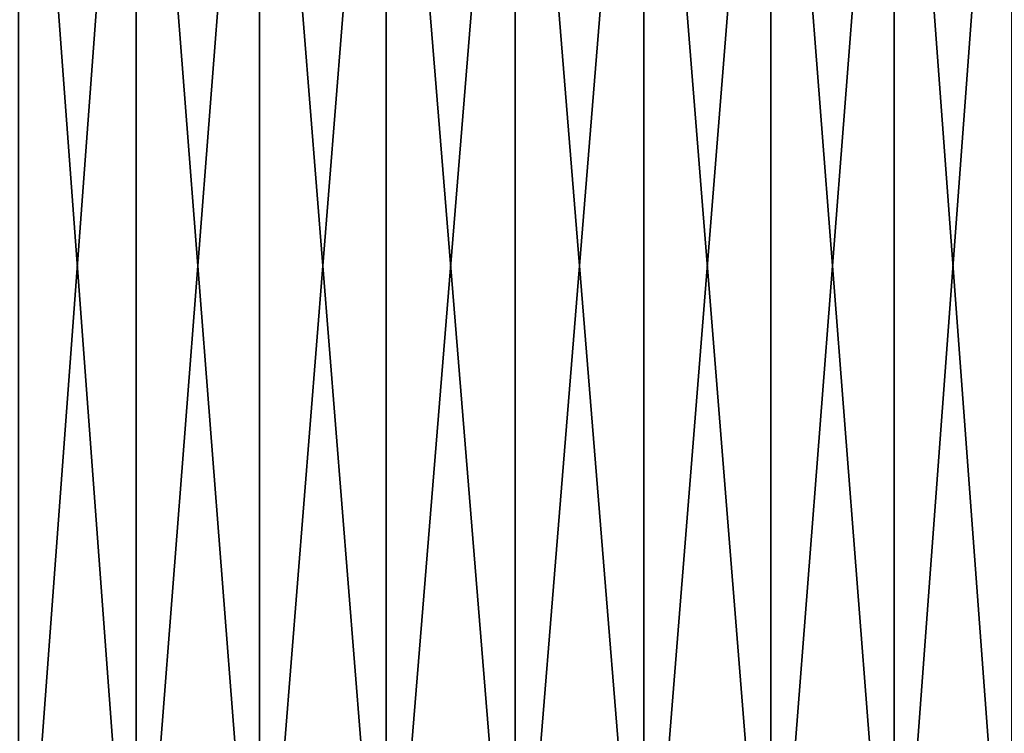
# Model space of a CAD drawing. Header units: metres. Extents: x -92 to 264, y -100 to 50.
# Tile 286 of 656: x 53.97 to 65.95, y 23.46 to 32.14. Entities that reach past the tile are written whole.
import ezdxf

# ---------------------------------------------------------------- set-up
doc = ezdxf.new("R2010")
doc.units = ezdxf.units.M
doc.layers.add('solid_21062050_01', color=7, linetype='CONTINUOUS')

msp = doc.modelspace()

# ---------------------------------------------------------------- linework, layer by layer
at = {"layer": 'solid_21062050_01'}
for points in [[(53.958504, 38.799999, -11.510874), (55.390205, 38.799999, -12.155223), (53.958607, 19.5, -11.510932)], [(53.958504, 38.799999, 11.510874), (53.958607, 19.5, 11.510932), (55.390144, 19.5, 12.155213)], [(55.390205, 38.799999, 12.155223), (53.958504, 38.799999, 11.510874), (55.390144, 19.5, 12.155213)], [(55.390205, 38.799999, -12.155223), (55.390144, 19.5, -12.155213), (53.958607, 19.5, -11.510932)], [(56.888824, 38.799999, -12.622225), (56.888901, 19.5, -12.622245), (55.390144, 19.5, -12.155213)], [(55.390205, 38.799999, -12.155223), (56.888824, 38.799999, -12.622225), (55.390144, 19.5, -12.155213)], [(55.390205, 38.799999, 12.155223), (55.390144, 19.5, 12.155213), (56.888901, 19.5, 12.622245)], [(56.888824, 38.799999, 12.622225), (55.390205, 38.799999, 12.155223), (56.888901, 19.5, 12.622245)], [(56.888824, 38.799999, -12.622225), (58.433048, 38.799999, -12.905204), (56.888901, 19.5, -12.622245)], [(56.888824, 38.799999, 12.622225), (56.888901, 19.5, 12.622245), (58.433025, 19.5, 12.905215)], [(58.433048, 38.799999, 12.905204), (56.888824, 38.799999, 12.622225), (58.433025, 19.5, 12.905215)], [(58.433048, 38.799999, -12.905204), (58.433025, 19.5, -12.905215), (56.888901, 19.5, -12.622245)], [(60, 38.799999, -13), (60, 19.5, -13), (58.433025, 19.5, -12.905215)], [(58.433048, 38.799999, -12.905204), (60, 38.799999, -13), (58.433025, 19.5, -12.905215)], [(58.433048, 38.799999, 12.905204), (58.433025, 19.5, 12.905215), (60, 19.5, 13)], [(60, 38.799999, 13), (58.433048, 38.799999, 12.905204), (60, 19.5, 13)], [(61.566952, 38.799999, -12.905204), (61.566975, 19.5, -12.905215), (60, 19.5, -13)], [(60, 38.799999, -13), (61.566952, 38.799999, -12.905204), (60, 19.5, -13)], [(60, 38.799999, 13), (60, 19.5, 13), (61.566975, 19.5, 12.905215)], [(61.566952, 38.799999, 12.905204), (60, 38.799999, 13), (61.566975, 19.5, 12.905215)], [(61.566952, 38.799999, -12.905204), (63.111176, 38.799999, -12.622225), (61.566975, 19.5, -12.905215)], [(61.566952, 38.799999, 12.905204), (61.566975, 19.5, 12.905215), (63.111099, 19.5, 12.622245)], [(63.111176, 38.799999, 12.622225), (61.566952, 38.799999, 12.905204), (63.111099, 19.5, 12.622245)], [(63.111176, 38.799999, -12.622225), (63.111099, 19.5, -12.622245), (61.566975, 19.5, -12.905215)], [(64.609795, 38.799999, -12.155223), (64.609856, 19.5, -12.155213), (63.111099, 19.5, -12.622245)], [(63.111176, 38.799999, -12.622225), (64.609795, 38.799999, -12.155223), (63.111099, 19.5, -12.622245)], [(63.111176, 38.799999, 12.622225), (63.111099, 19.5, 12.622245), (64.609856, 19.5, 12.155213)], [(64.609795, 38.799999, 12.155223), (63.111176, 38.799999, 12.622225), (64.609856, 19.5, 12.155213)], [(64.609795, 38.799999, -12.155223), (66.041496, 38.799999, -11.510874), (64.609856, 19.5, -12.155213)], [(64.609795, 38.799999, 12.155223), (64.609856, 19.5, 12.155213), (66.041397, 19.5, 11.510932)], [(66.041496, 38.799999, 11.510874), (64.609795, 38.799999, 12.155223), (66.041397, 19.5, 11.510932)], [(66.041496, 38.799999, -11.510874), (66.041397, 19.5, -11.510932), (64.609856, 19.5, -12.155213)]]:
    msp.add_3dface(points, dxfattribs=at)

doc.saveas('drawing.dxf')
